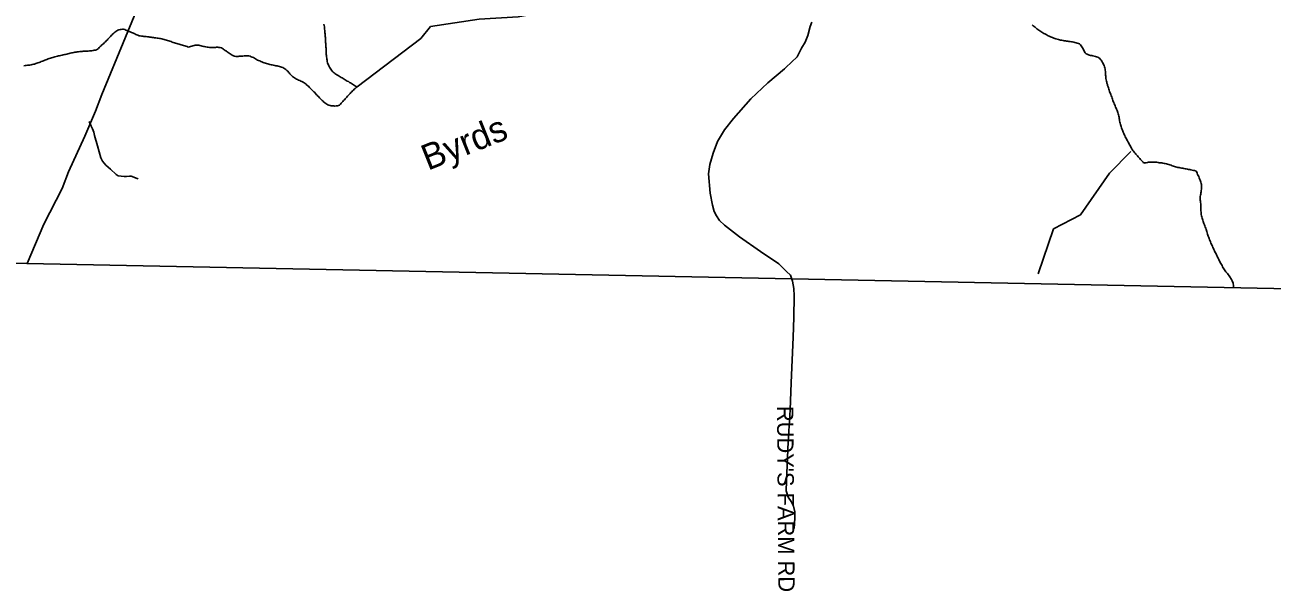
# Model space of a CAD drawing. Extents: x 1950930 to 2061844, y 904556 to 1017002.
# Drawn here: x 1978977 to 1986228, y 904825 to 908118 of the extents above; entities that cross this region are included whole.
import ezdxf

# ---------------------------------------------------------------- set-up
doc = ezdxf.new("R2010")
doc.units = 0
for name, color, linetype in [('Exist Boundary Political CountyLine', 7, 'Continuous'), ('Exist Hydrographic Creek Single Shore', 7, 'Continuous'), ('Exist Hydrographic Creek Single Shore Label', 7, 'Continuous'), ('Exist Hydrographic Misc Water Feature', 7, 'Continuous'), ('Exist Road Non-System Type 51', 7, 'Continuous'), ('Exist Road Non-System Type 51 Label', 7, 'Continuous'), ('Exist Road Secondary Type 51 Attributed', 7, 'Continuous')]:
    doc.layers.add(name, color=color, linetype=linetype)

msp = doc.modelspace()

# ---------------------------------------------------------------- linework, layer by layer
at = {"layer": 'Exist Boundary Political CountyLine'}
msp.add_lwpolyline([(2014538, 906012.8), (1997082.5, 906396.5), (1993199.8, 906445.3), (1978988.5, 906730.2), (1974332.2, 906819.9), (1966688.7, 906863.1), (1954666.9, 907077.7)], dxfattribs=at)
at = {"layer": 'Exist Hydrographic Creek Single Shore'}
for points in [[(1980907.9, 907758), (1981278.7, 908038.6), (1981335.4, 908109.5), (1981618.9, 908152.1), (1981845.8, 908166.2), (1982001.7, 908194.6), (1982426.5, 908208.1)], [(1980715.8, 908122), (1980717, 908114.5), (1980718, 908107.8), (1980718.6, 908100.4), (1980719.3, 908093.9), (1980720.1, 908086.5), (1980721.1, 908079.8), (1980721.5, 908072.4), (1980722.1, 908065.9), (1980722.5, 908058.5), (1980723.2, 908051.8), (1980723.8, 908044.4), (1980724.4, 908037.9), (1980724.8, 908030.5), (1980725, 908024), (1980725.4, 908016.7), (1980726, 908010), (1980726, 908002.7), (1980726.6, 907996.2), (1980727.3, 907988.8), (1980727.7, 907982.2), (1980728.3, 907974.8), (1980728.9, 907968.3), (1980729.3, 907960.9), (1980729.5, 907954.3), (1980729.5, 907947), (1980729.9, 907939.7), (1980730.5, 907933.1), (1980731.6, 907925.6), (1980732.2, 907919.1), (1980733.6, 907912.3), (1980734.8, 907904.8), (1980736.7, 907898.4), (1980738.9, 907891.6), (1980741.4, 907885.9), (1980744.7, 907879.4), (1980748.2, 907872.7), (1980751.9, 907866.9), (1980755.6, 907861.1), (1980759.7, 907855.2), (1980764.2, 907849.2), (1980768.9, 907844.4), (1980774.2, 907840), (1980779.5, 907835.9), (1980785.5, 907831.8), (1980791.2, 907828), (1980797.4, 907823.9), (1980803.7, 907820.5), (1980809.5, 907817.1), (1980815.6, 907813), (1980821.8, 907809.7), (1980827.7, 907806.3), (1980833.7, 907802.1), (1980839.6, 907798.8), (1980845.8, 907795), (1980851.5, 907791.7), (1980857.9, 907788.3), (1980863.4, 907784.2), (1980869.8, 907780.8), (1980875.9, 907777.1), (1980881.7, 907773.8), (1980887.8, 907769.6), (1980893.6, 907766.2), (1980899.9, 907762.8), (1980907.9, 907758)], [(1984834.2, 908118.4), (1984839.4, 908113.9), (1984844.7, 908109), (1984849.8, 908104.6), (1984855.6, 908100.5), (1984860.7, 908096.4), (1984866.8, 908092.2), (1984872.6, 908087.7), (1984878.1, 908083.6), (1984883.9, 908079.5), (1984889.6, 908076.2), (1984896, 908072.4), (1984901.7, 908069.2), (1984907.9, 908065.8), (1984914.2, 908062.4), (1984920, 908059), (1984926.7, 908055.6), (1984933.1, 908053), (1984939.2, 908049.6), (1984945.6, 908047), (1984951.9, 908044.4), (1984958.7, 908041.8), (1984965.3, 908039.9), (1984971.6, 908037.4), (1984978.6, 908035.9), (1984985.6, 908034.1), (1984992.3, 908032.1), (1984998.9, 908030.4), (1985005.9, 908029.3), (1985012.8, 908027.4), (1985019.6, 908026.4), (1985026.6, 908025.8), (1985033.8, 908024.7), (1985040.7, 908023.6), (1985047.3, 908021.8), (1985054.3, 908021.2), (1985061.4, 908020), (1985068, 908019.1), (1985075, 908017.2), (1985081.5, 908016.2), (1985088.5, 908014.3), (1985095.5, 908012.9), (1985102, 908011), (1985108.6, 908007.6), (1985113.7, 908003.2), (1985118.4, 907997.6), (1985122.1, 907991.7), (1985125.8, 907985.9), (1985129.9, 907980.1), (1985132.6, 907973.5), (1985135.5, 907967.9), (1985138.1, 907960.9), (1985142.4, 907955.5), (1985147.6, 907950.2), (1985153.5, 907947.7), (1985160.3, 907945), (1985167, 907942.3), (1985173.4, 907940.6), (1985180.6, 907939.5), (1985186.9, 907937.7), (1985193.9, 907936.2), (1985201.1, 907935.2), (1985207.8, 907932.5), (1985214.4, 907930.6), (1985220.6, 907927.3), (1985226.3, 907923.2), (1985230.8, 907918), (1985235.1, 907912.9), (1985239.2, 907906.6), (1985242.1, 907900.5), (1985245.8, 907894.7), (1985248.9, 907888.1)], [(1979316.5, 907964.7), (1979324.3, 907965.1), (1979331.1, 907965.7), (1979338, 907965.8), (1979345.2, 907966.3), (1979352.2, 907966.9), (1979359.1, 907967.9), (1979366.1, 907968.5), (1979373.1, 907969.8), (1979379.7, 907970.5), (1979386.6, 907971.9), (1979392.8, 907973.7), (1979398.9, 907977.7), (1979404.3, 907981.3), (1979409.4, 907986.6), (1979414.5, 907992), (1979419.6, 907996.9), (1979425.2, 908001.7), (1979430.5, 908005.8), (1979435.6, 908010.7), (1979440.6, 908015.2), (1979445.7, 908020), (1979450.4, 908025.9), (1979455.3, 908030.4), (1979460, 908035.3), (1979464.8, 908041.1), (1979469.5, 908045.7), (1979474.2, 908051.4), (1979479.3, 908056.3), (1979484, 908061.4), (1979488.9, 908065.9), (1979494.1, 908070.8), (1979499.4, 908075.6), (1979504.9, 908079.7), (1979510.7, 908083.7), (1979516.8, 908088.4)], [(1979516.8, 908088.4), (1979523.2, 908089.9), (1979530.2, 908091.2), (1979536.7, 908092.6), (1979543.7, 908093.7), (1979550.5, 908093.5), (1979557.2, 908090.8), (1979563.6, 908088.2), (1979570.4, 908085.6), (1979576.7, 908082.9), (1979583.1, 908080.3), (1979589.8, 908077.7), (1979596.4, 908075.1), (1979603.2, 908072.4), (1979609.1, 908069.9), (1979615.3, 908066.5), (1979621.4, 908063.1), (1979627.8, 908060.5), (1979634.3, 908058), (1979641.1, 908055.7), (1979648.1, 908054.6), (1979654.8, 908053.7), (1979661.8, 908052.5), (1979668.8, 908051.5), (1979675.7, 908051.6), (1979682.7, 908050.6), (1979689.7, 908049.6), (1979696.9, 908048.4), (1979703.4, 908047.4), (1979710.6, 908046.8), (1979717.2, 908045.8), (1979724.1, 908044.6), (1979731.3, 908043.6), (1979738.5, 908042.9), (1979745.5, 908041.9), (1979752, 908040.9), (1979758.8, 908039.8), (1979765.8, 908038.8), (1979772.9, 908038.1), (1979779.3, 908036.3), (1979786.3, 908034.4), (1979793, 908031.8), (1979800, 908029.9), (1979806.4, 908028.1), (1979813.3, 908025.5), (1979819.7, 908023.6), (1979826.7, 908021.4), (1979833, 908018.8), (1979839.4, 908017), (1979846.1, 908014.4), (1979852.7, 908012.6), (1979859.5, 908009.9), (1979866.4, 908008), (1979873, 908006.2), (1979879.8, 908003.9), (1979886.3, 908002.2), (1979892.7, 908000.4), (1979899.7, 907997.7), (1979906, 907995.9), (1979913.4, 907994), (1979920, 907992.3), (1979926.7, 907989.6), (1979933.1, 907990.2), (1979940.1, 907992.8), (1979946.6, 907995), (1979953.4, 907996.5), (1979960.2, 907998.7), (1979967.1, 908000), (1979974.1, 908001), (1979980.9, 908000.8), (1979987.8, 908000.2), (1979995, 907999), (1980001.6, 907997.3), (1980008.3, 907995.4), (1980015.3, 907993.5), (1980021.9, 907992.6), (1980028.8, 907990.6), (1980035.8, 907989.2), (1980042.4, 907988.2), (1980049.6, 907987.1), (1980056.1, 907986.1), (1980063.5, 907986.6), (1980070.7, 907986.7), (1980077.7, 907987.3), (1980084.4, 907987.8), (1980091.4, 907988.1), (1980098.2, 907988.7), (1980105.3, 907987.5), (1980112.3, 907986.9), (1980119.3, 907985), (1980125, 907981.3), (1980131.2, 907977.1), (1980136.5, 907973.1), (1980142.2, 907969.8), (1980148.2, 907965.2), (1980153.5, 907961.2), (1980159.7, 907957), (1980165, 907953.7), (1980171.2, 907949.5), (1980176.9, 907945.8)], [(1978970.8, 907881.2), (1978977.8, 907881.8), (1978984.5, 907882.9), (1978991.5, 907883.4), (1978998.9, 907883.9), (1979005.8, 907884.9), (1979012.8, 907886.2), (1979019.4, 907887.7), (1979026.1, 907889.5), (1979033.1, 907890.9), (1979039.9, 907893.1), (1979046.2, 907895.4), (1979053, 907897.6), (1979059.8, 907900.2), (1979066.1, 907902.4), (1979072.5, 907905.5), (1979078.8, 907907.9), (1979085.2, 907910.1), (1979092.2, 907913.1), (1979098.5, 907915.8), (1979105.3, 907918), (1979111.7, 907920.3), (1979118.2, 907922.5), (1979125.2, 907925.2), (1979132.2, 907926.5), (1979138.5, 907928.8), (1979145.1, 907930.2), (1979151.8, 907932.5), (1979158.8, 907934.2), (1979165.6, 907935.7), (1979172.8, 907937.8), (1979178.9, 907939.4), (1979185.9, 907941.1), (1979193.1, 907942.4), (1979199.6, 907943.9), (1979206.4, 907945.7), (1979213.4, 907947), (1979219.9, 907948.5), (1979226.7, 907950.7), (1979233.7, 907952.1), (1979240.4, 907953.9), (1979247.4, 907955.2), (1979254, 907956.7), (1979261.1, 907958.4), (1979268.1, 907959), (1979275.1, 907960.4), (1979281.8, 907961), (1979289, 907962.7), (1979296, 907963.3), (1979302.8, 907963.9), (1979309.7, 907964.1), (1979316.5, 907964.7)], [(1980176.9, 907945.8), (1980183, 907941.6), (1980189, 907939.1), (1980195.8, 907936.5), (1980202.7, 907934.6), (1980209.5, 907934.7), (1980216.9, 907935.3), (1980223.6, 907935.9), (1980230.2, 907936.9), (1980237.4, 907936.6), (1980244.4, 907937.2), (1980251.1, 907937.8), (1980258.1, 907938.7), (1980265.5, 907939.3), (1980272.2, 907939), (1980279.2, 907937.9), (1980285.8, 907936.2), (1980292.5, 907933.5), (1980298.5, 907930.9), (1980305.3, 907928), (1980311, 907924.2), (1980317.2, 907920.8), (1980323.5, 907917.4), (1980329.7, 907914), (1980336, 907911.5), (1980342.4, 907908.9), (1980348.7, 907906.3), (1980355.1, 907903), (1980361.9, 907900.3), (1980368.4, 907898.4), (1980375.2, 907895.8), (1980381.5, 907894), (1980388.5, 907891.8), (1980394.9, 907889.9), (1980401.8, 907888.1), (1980408.8, 907887), (1980415.4, 907885.2), (1980422.3, 907883.4), (1980429.3, 907882.2), (1980435.9, 907880.9), (1980443.1, 907879.8), (1980449.8, 907877.9), (1980456.6, 907876.9), (1980463.4, 907875.1), (1980469.7, 907872.5), (1980476.7, 907870.3), (1980482.4, 907866.5), (1980488.6, 907862.4), (1980494.3, 907859), (1980499.9, 907854.1), (1980505.2, 907849.6), (1980509.3, 907843.8), (1980513.6, 907839.1), (1980518.1, 907833), (1980522.2, 907827.2), (1980527.5, 907823.1), (1980532.5, 907817.9), (1980538.2, 907813.8), (1980543.9, 907810.5), (1980550.3, 907807.1), (1980556, 907803.4), (1980562.8, 907800.3), (1980568.5, 907797.4), (1980575.3, 907794.4), (1980581.7, 907791.3), (1980587.6, 907788.4), (1980594.2, 907784.5), (1980599.9, 907781.3), (1980605.7, 907777.2), (1980611.4, 907773.1), (1980616.9, 907768.5), (1980622.3, 907764.4), (1980627.8, 907759.6), (1980632.5, 907754.4), (1980637.4, 907749.2), (1980642.2, 907744.4), (1980646.9, 907739.2), (1980652, 907734.4), (1980656.7, 907729.2), (1980661.8, 907724.4), (1980666.6, 907719.2), (1980671.1, 907714), (1980676, 907709.3), (1980680.5, 907704.1), (1980685.2, 907699.3), (1980690.1, 907693.3), (1980695.5, 907689.2), (1980700.2, 907684.1), (1980705.3, 907679.2), (1980710.4, 907674), (1980715.6, 907669.1), (1980720.7, 907664.7), (1980726.4, 907660.6), (1980732.2, 907656.5), (1980737.9, 907653.1), (1980744.9, 907651.3), (1980751.5, 907649.5), (1980758.4, 907648.4), (1980765.4, 907647.4), (1980772.8, 907647.5)], [(1985248.9, 907888.1), (1985251.5, 907881.6), (1985254, 907875.2), (1985255.8, 907868.4), (1985257.3, 907861.6), (1985258.1, 907854.3), (1985259.1, 907848), (1985259.7, 907840.6), (1985260.1, 907833.7), (1985260.3, 907826.3), (1985260.8, 907819.7), (1985261.4, 907812.3), (1985262.4, 907805.7), (1985263.8, 907799.4), (1985264.6, 907791.9), (1985266.5, 907785.2), (1985268.1, 907778.8), (1985270.4, 907772), (1985272.2, 907765.7), (1985274.3, 907758), (1985276.3, 907751.6), (1985278.6, 907744.8), (1985280.8, 907738.3), (1985283.1, 907731.5), (1985285.4, 907725.1), (1985288.2, 907718.9), (1985290.5, 907712.6), (1985292.9, 907706.1), (1985295.6, 907699.1), (1985297.9, 907692.8), (1985300.7, 907686.2), (1985303, 907679.3), (1985305.2, 907673), (1985307.9, 907666.4), (1985310.2, 907659.7), (1985313, 907653.1), (1985315.9, 907647.4), (1985318.6, 907640.5), (1985321.2, 907634), (1985323.9, 907627.5), (1985326.8, 907621), (1985329.2, 907615), (1985331.9, 907608.4), (1985334.2, 907601.6), (1985336, 907595.2), (1985337.9, 907587.7), (1985338.9, 907581), (1985339.7, 907573.5), (1985340.3, 907567.4), (1985341.7, 907560.6), (1985343.4, 907553.1), (1985345.2, 907546.4), (1985347.7, 907539.9), (1985349.5, 907533.6), (1985351.4, 907526.8), (1985353.2, 907519.9), (1985355.5, 907513.6), (1985358.4, 907507), (1985360.6, 907500.1), (1985362.9, 907493.8), (1985365.5, 907486.8), (1985368.4, 907480.3), (1985371.7, 907474.6), (1985374.8, 907468), (1985377.6, 907462.3), (1985381.1, 907455.6), (1985384.4, 907449.9), (1985387.9, 907444.2), (1985391.4, 907437.1), (1985395.1, 907431.2), (1985398.1, 907425.1), (1985401.4, 907418.9), (1985404.5, 907412.4), (1985407.8, 907406.5), (1985411.7, 907400.7), (1985414.7, 907394.1), (1985418.4, 907388.3), (1985423.2, 907383.2), (1985427.3, 907377.6), (1985432, 907372.5), (1985436.1, 907366.5), (1985440.8, 907361.8), (1985445.5, 907356.6), (1985450, 907350.7), (1985454.7, 907345.8), (1985459.4, 907340.7), (1985464, 907334.8), (1985468.7, 907329.9), (1985473.2, 907324.8), (1985477.9, 907319.2), (1985482.6, 907314)], [(1980772.8, 907647.5), (1980779.3, 907646.4), (1980786.3, 907647.1), (1980793.5, 907648), (1980800.3, 907649.3), (1980806.6, 907651.7), (1980811.3, 907657), (1980815.6, 907662.8), (1980820.3, 907667.8), (1980824.9, 907672.4), (1980830, 907678.1), (1980834.7, 907683), (1980839.4, 907688.1), (1980844.5, 907693.4), (1980849.1, 907698.3), (1980853.4, 907703.7), (1980857.9, 907709.6), (1980862.4, 907714.5), (1980867.3, 907719.9), (1980871.4, 907725), (1980876.9, 907729.8), (1980881.9, 907734.3), (1980887, 907739.2), (1980892.1, 907744.1), (1980897.4, 907749), (1980902.2, 907754), (1980907.9, 907758)], [(1984867.5, 906671.1), (1984957.1, 906931.4), (1985115.2, 907013.6), (1985282.1, 907256.3), (1985407.2, 907381.7)], [(1985482.6, 907314), (1985489.2, 907315.5), (1985496.2, 907316.8), (1985503.3, 907318.6), (1985510.1, 907319.2), (1985517.1, 907319.8), (1985524, 907320.3), (1985531.2, 907320.4), (1985538, 907320.2), (1985544.7, 907320), (1985551.5, 907320.2), (1985559.1, 907319.1), (1985566.1, 907317.9), (1985572.6, 907317), (1985579.8, 907315.9), (1985586.8, 907315.2), (1985593.6, 907314.3), (1985600.3, 907312.3), (1985607.5, 907311.3), (1985613.9, 907309.4), (1985620.8, 907307.6), (1985627.4, 907305.4), (1985633.7, 907303.6), (1985640.7, 907301.7), (1985647.5, 907299.1), (1985654.5, 907297.2), (1985660.8, 907294.7), (1985667.4, 907292.8), (1985674.1, 907291), (1985681.1, 907289.5), (1985688.3, 907288.4), (1985694.6, 907286.7), (1985701.8, 907285.5), (1985708.8, 907284.9), (1985715.4, 907282.7), (1985722.3, 907282.1), (1985729.5, 907280.9), (1985736.3, 907279.1), (1985743, 907278.1), (1985749.6, 907276.3), (1985756.6, 907275.6), (1985763.5, 907273.8), (1985770.5, 907271.9), (1985777.1, 907270.9), (1985787.7, 907268.4)], [(1986003.2, 906589.6), (1986003.5, 906596.9), (1986003.9, 906604.2), (1986002.8, 906611.5), (1986001.4, 906618.3), (1985998.9, 906623.9), (1985996.3, 906630.4), (1985993, 906636.7), (1985989.3, 906642.5), (1985985.6, 906647.9), (1985981.9, 906653.8), (1985977.8, 906659.6), (1985973.7, 906665.6), (1985969.2, 906671.5), (1985964.5, 906676.3), (1985960.2, 906682.2), (1985956.1, 906688.1), (1985952, 906694), (1985948.3, 906699.8), (1985944.2, 906705.8), (1985940.9, 906711.1), (1985937.4, 906718.2), (1985934.1, 906723.9), (1985930.9, 906730.5), (1985927.2, 906736.3), (1985923.9, 906742.1), (1985921.2, 906748.6), (1985917.9, 906754.4), (1985914.7, 906760.9), (1985911.6, 906767.9), (1985908.3, 906773.6), (1985905.6, 906780.2), (1985902.4, 906785.9), (1985899.3, 906792.5), (1985896, 906799.1), (1985893.1, 906804.8), (1985890.1, 906811.8), (1985887.4, 906818.2), (1985884.5, 906824), (1985881.4, 906830.9), (1985878.6, 906837.4), (1985875.7, 906843.1), (1985872.6, 906849.7), (1985870.4, 906856.2), (1985867.3, 906863.1), (1985864.8, 906868.8), (1985862.6, 906875.6), (1985859.7, 906882.1), (1985857.5, 906888.6), (1985855.6, 906895.3), (1985852.7, 906901.8), (1985850.9, 906908.7), (1985848.8, 906915.8), (1985846.4, 906922.3), (1985844.1, 906929.2), (1985842.3, 906935.9), (1985840, 906942.3), (1985837.8, 906948.7), (1985835.1, 906955.7), (1985832.2, 906962.2), (1985830, 906968.6), (1985827.7, 906975.5), (1985825.5, 906981.9), (1985823.2, 906988.7), (1985821.2, 906995.1), (1985819.3, 907001.9), (1985817.5, 907008.3), (1985816.4, 907014.9), (1985815.6, 907022.4), (1985815, 907028.9), (1985814.4, 907036.3), (1985814.2, 907042.9), (1985813.8, 907050.2), (1985814.2, 907057.1), (1985813.6, 907064.4), (1985813.6, 907071.8), (1985813, 907078.3), (1985812.1, 907085.8), (1985811.5, 907092.4), (1985810.7, 907099.8), (1985810.1, 907106.4), (1985810.3, 907113.6), (1985810.5, 907120.1), (1985811.9, 907127.7), (1985813, 907133.9), (1985814.2, 907141.5), (1985815.2, 907147.9), (1985816.4, 907155.3), (1985817.7, 907162.4), (1985818.3, 907169.3), (1985818.5, 907175.7), (1985818.1, 907183.1), (1985817.1, 907189.7), (1985815.6, 907196.5), (1985813.8, 907203.2), (1985811.9, 907209.6), (1985809.5, 907216), (1985806.8, 907222.9), (1985804.1, 907229.5), (1985801.5, 907235.9)]]:
    msp.add_lwpolyline(points, dxfattribs=at)
at = {"layer": 'Exist Hydrographic Misc Water Feature'}
msp.add_lwpolyline([(1985801.5, 907235.9), (1985798.4, 907242.9), (1985795.5, 907248.6), (1985792.7, 907255.1), (1985790, 907261.7), (1985787.7, 907268.4)], dxfattribs=at)
at = {"layer": 'Exist Road Non-System Type 51'}
for points in [[(1983449.9, 905188.1), (1983452.6, 905249.6), (1983452.6, 905285.6), (1983445.8, 905319.4), (1983432.2, 905346.5), (1983414.2, 905371.2), (1983403, 905407.3), (1983405.2, 905463.7), (1983414.2, 905693.6), (1983425.5, 905878.5), (1983432.2, 906036.2), (1983443.5, 906302.2), (1983448, 906417.2), (1983450.4, 906542.4), (1983448, 906585.2), (1983439, 906628), (1983427.8, 906661.8), (1983405.2, 906684.4), (1983360.1, 906729.4), (1983254.2, 906799.3), (1983132.5, 906885), (1983044.5, 906952.6), (1983015.2, 906979.7), (1982997.2, 907006.8), (1982983.6, 907033.8), (1982974.6, 907069.9), (1982961.1, 907139.8), (1982952.1, 907251.3), (1982958.9, 907305.4), (1982979.1, 907373.1), (1983004, 907440.7), (1983044.5, 907508.3), (1983096.4, 907573.7), (1983197.9, 907688.6), (1983297, 907781.1), (1983394, 907862.2), (1983400.8, 907871.2), (1983466.1, 907933.2), (1983493.1, 907982.8), (1983513.4, 908018.9), (1983529.2, 908057.2), (1983542.8, 908109.1), (1983551.8, 908133.9)], [(1979350.8, 907557), (1979362.8, 907529.2), (1979370.5, 907513), (1979376.9, 907494.9), (1979381.4, 907474.9), (1979398.9, 907414.1), (1979418.2, 907345.6), (1979428, 907325.6), (1979447.4, 907303), (1979474.5, 907279.8), (1979507.1, 907249.1), (1979520, 907241.2), (1979554.2, 907237.4), (1979567.9, 907237.4), (1979586, 907238.1), (1979595.6, 907238.7), (1979609.9, 907233.5), (1979624.8, 907227.7), (1979636.4, 907222.6)]]:
    msp.add_lwpolyline(points, dxfattribs=at)
at = {"layer": 'Exist Road Secondary Type 51 Attributed'}
msp.add_lwpolyline([(1979700.4, 908382.7), (1979424.6, 907713.8), (1979388.2, 907615.7), (1979324.8, 907470.4), (1979230.7, 907264.3), (1979192.9, 907167.6), (1979087, 906959.4), (1978991.1, 906730.1)], dxfattribs=at)

# ---------------------------------------------------------------- texts
at = {"layer": 'Exist Hydrographic Creek Single Shore Label'}
msp.add_text('Byrds', height=150, rotation=21.81158, dxfattribs=at).set_placement((1981320.1, 907269.3))
at = {"layer": 'Exist Road Non-System Type 51 Label'}
msp.add_text("  RUDY'S FARM RD", height=95, rotation=270.44221, dxfattribs=at).set_placement((1983348.9, 905972.1))

doc.saveas('drawing.dxf')
